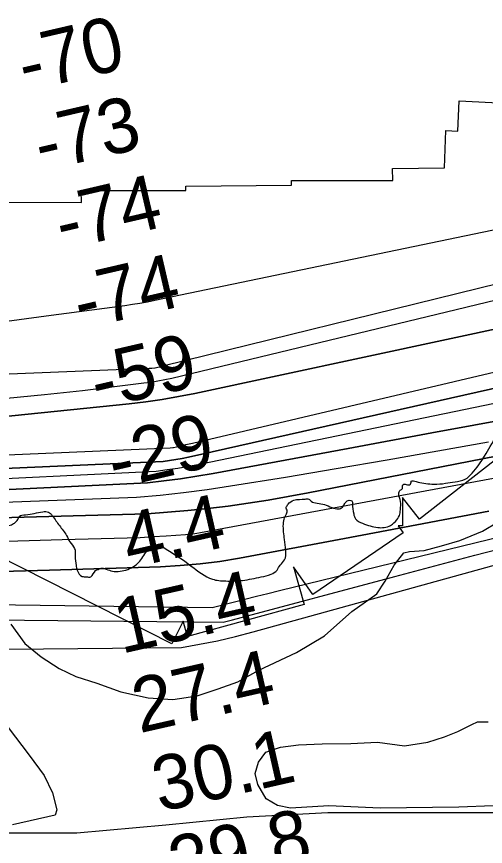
# Model space of a CAD drawing. Extents: x 3297772 to 3335630, y 634068 to 659439.
# Drawn here: x 3330750 to 3331326, y 645230 to 646249 of the extents above; entities that cross this region are included whole.
import ezdxf

# ---------------------------------------------------------------- set-up
doc = ezdxf.new("R2010")
doc.units = 0
for name, color, linetype in [('V-RIVR-EDGE', 7, 'Continuous'), ('V-RIVR-RANG', 7, 'Continuous'), ('V-RRAP-RVMT', 7, 'Continuous'), ('V-SITE-VEGE', 7, 'Continuous'), ('V-TOPO-DPTH', 7, 'Continuous'), ('V-TOPO-MAJR', 7, 'Continuous'), ('V-TOPO-MINR', 7, 'Continuous'), ('V-TOPO-WATR', 7, 'Continuous'), ('V-WETL-SWMP', 7, 'Continuous')]:
    doc.layers.add(name, color=color, linetype=linetype)

msp = doc.modelspace()

# ---------------------------------------------------------------- linework, layer by layer
at = {"layer": 'V-RIVR-EDGE'}
msp.add_spline([(3330448.9, 645637.2), (3330473.8, 645644.9), (3330485.1, 645645.6), (3330500.5, 645644.8), (3330522, 645643.6), (3330539.6, 645642.9), (3330563, 645640.3), (3330599.1, 645635.4), (3330611.9, 645635.4), (3330614.5, 645637.6), (3330621.8, 645642.7), (3330634.6, 645644.5), (3330658, 645645.1), (3330676.3, 645641.4), (3330692.7, 645638.8), (3330694.2, 645635.2), (3330695.6, 645630.4), (3330718.3, 645625.6), (3330735.1, 645623.7), (3330742.4, 645624.5), (3330747.5, 645627), (3330751.6, 645631.4), (3330753.4, 645635), (3330761.1, 645637.2), (3330782.3, 645640.8), (3330789.2, 645640.4), (3330794, 645636), (3330802.7, 645623.9), (3330811.5, 645611.5), (3330815.5, 645603.8), (3330821.3, 645595.7), (3330822, 645586.6), (3330823.1, 645574.9), (3330824.5, 645569.1), (3330830.7, 645561.4), (3330835.5, 645561), (3330841.3, 645561), (3330847.2, 645568.6), (3330850.1, 645570.1), (3330855.2, 645571.5), (3330860, 645570.4), (3330868, 645567.8), (3330875, 645567.5), (3330884.1, 645569.3), (3330893.3, 645573.3), (3330905.3, 645585.3), (3330916, 645598.1), (3330920.4, 645599.5), (3330923.7, 645599.9), (3330931.3, 645596.6), (3330964.5, 645574.2), (3330990.5, 645558), (3331006.9, 645555.8), (3331027.4, 645556.5), (3331050.4, 645560.8), (3331062.5, 645564.1), (3331069.8, 645569.2), (3331073.8, 645575.4), (3331079, 645581.6), (3331080.5, 645593.3), (3331079, 645606.8), (3331077.6, 645625.5), (3331079.1, 645633.5), (3331082, 645639.7), (3331082.4, 645641.5), (3331081, 645646.3), (3331082.1, 645648.1), (3331083.5, 645650.3), (3331090.5, 645655), (3331104.4, 645656.5), (3331108.8, 645656.4), (3331111.7, 645653.9), (3331119, 645651.3), (3331128.1, 645649.8), (3331136.9, 645646.1), (3331145.3, 645644.3), (3331147.9, 645645), (3331151.9, 645649), (3331154.1, 645652.7), (3331158.5, 645654.9), (3331161.8, 645654.1), (3331162.5, 645650.5), (3331163.9, 645638.4), (3331166.1, 645632.2), (3331174.9, 645626.7), (3331193.5, 645621.5), (3331201.2, 645621.5), (3331209.2, 645624), (3331216.9, 645631), (3331220.6, 645637.9), (3331221.3, 645645.2), (3331221.7, 645651.1), (3331219.5, 645660.9), (3331219.6, 645665.3), (3331221.8, 645667.9), (3331223.2, 645668.6), (3331224, 645672.2), (3331224.3, 645674.1), (3331226.9, 645674.8), (3331232.7, 645674.1), (3331234.2, 645675.9), (3331234.6, 645678.4), (3331237.5, 645678.8), (3331243, 645677.3), (3331252.5, 645675.5), (3331262.3, 645674.7), (3331276.6, 645675.8), (3331288.3, 645677.6), (3331300.7, 645680.8), (3331309.2, 645688.1), (3331324.6, 645709.3), (3331338.9, 645733), (3331346.2, 645741.4), (3331353.5, 645744.7), (3331367.4, 645747.2), (3331376.9, 645748.6), (3331391.2, 645748.2), (3331400.7, 645747.1), (3331406.5, 645746.7), (3331412.4, 645748.5), (3331415.3, 645750), (3331416.4, 645747.8), (3331418.6, 645746.3), (3331424.1, 645746.3), (3331431.8, 645750.3), (3331439.8, 645751), (3331465.1, 645752.4), (3331476, 645754.6), (3331481.5, 645759), (3331488.1, 645763.3), (3331494.3, 645765.9), (3331501.3, 645766.2), (3331514.4, 645765.5), (3331515.9, 645762.9), (3331517.7, 645761.1), (3331527.2, 645758.9), (3331536, 645758.8), (3331540.4, 645760.7), (3331541.1, 645762.5), (3331540.4, 645765), (3331536, 645768.3), (3331536, 645770.2), (3331537.1, 645771.6), (3331540, 645772), (3331557.6, 645767.9), (3331569.3, 645767.5), (3331581, 645767.5), (3331596, 645769.3), (3331613.5, 645772.2), (3331624.8, 645773.2), (3331630.3, 645771.4), (3331633.6, 645768.5), (3331638.7, 645767.7), (3331643.1, 645768.1), (3331648.6, 645770.6), (3331652.6, 645773.9), (3331660.3, 645775.7), (3331670.9, 645775.3), (3331678.2, 645771.3), (3331684.1, 645769.4), (3331691.4, 645768.7), (3331711.1, 645769.7), (3331753.5, 645776.2), (3331799.6, 645782.3), (3331827, 645783.3), (3331853, 645787.7), (3331887.7, 645791.2), (3331916.2, 645792.6), (3331931.2, 645791.9), (3331942.6, 645790), (3331955, 645781.9), (3331968.5, 645770.9), (3331978.3, 645765.4), (3332002.4, 645757.7), (3332022.2, 645755.8), (3332044.5, 645757.2), (3332072.2, 645760.4), (3332109.2, 645767.7), (3332134.1, 645770.9), (3332153.4, 645771.9), (3332163.7, 645772.6), (3332202.8, 645781), (3332228.8, 645786), (3332235, 645790), (3332245.6, 645799.1), (3332252.9, 645806.4), (3332260.3, 645810.4), (3332275.3, 645814), (3332289.5, 645815.5), (3332303.4, 645813.6), (3332324.6, 645804), (3332345.4, 645794.1), (3332361.1, 645788.6), (3332369.9, 645788.2), (3332383, 645788.9), (3332399.5, 645788.1), (3332415.2, 645784.8), (3332428.7, 645782.6), (3332441.5, 645781.8), (3332451.4, 645785.8), (3332467.5, 645793.8), (3332481.4, 645804), (3332490.5, 645806.9), (3332500.4, 645806.9), (3332507.4, 645806.5), (3332513.9, 645806.5), (3332520.9, 645807.2), (3332533.7, 645811.6), (3332542.5, 645814.8), (3332553.8, 645819.2), (3332575.4, 645826.1), (3332590, 645832.3), (3332610.2, 645843.2), (3332632.9, 645858.8), (3332647.2, 645866.5), (3332662.1, 645870.5), (3332681.2, 645871.2), (3332696.5, 645869.7), (3332706, 645868.5), (3332710.4, 645868.5), (3332715.9, 645870), (3332722.1, 645873.6), (3332725.4, 645873.6), (3332731.6, 645873.6), (3332741.5, 645868.8), (3332755.3, 645863.7), (3332763, 645864), (3332790.8, 645862.1), (3332817.5, 645861), (3332831.4, 645858.7), (3332832.8, 645859.5), (3332832.8, 645860.9), (3332831.4, 645863.1), (3332824.1, 645865.3), (3332823.7, 645867.5), (3332824.8, 645870.4), (3332827.7, 645872.3), (3332831, 645872.6), (3332842.7, 645870.8), (3332851.9, 645868.5), (3332854.4, 645868.5), (3332874.2, 645871.8), (3332895.4, 645875.4), (3332904.9, 645876.1), (3332914.8, 645876.1), (3332925, 645873.1), (3332938.1, 645867.2), (3332953.1, 645857.7), (3332967.7, 645851.8), (3332979.4, 645851.4), (3332987.8, 645848.8), (3332995.5, 645844.4), (3333020, 645841.8), (3333039, 645841.4), (3333050.7, 645843.2), (3333067.9, 645849), (3333089.1, 645857.4), (3333116.5, 645867.2), (3333136.3, 645871.5), (3333157.1, 645874), (3333175, 645874), (3333191.5, 645873.6), (3333203.5, 645875.4), (3333217.4, 645879), (3333230.6, 645878.9), (3333255.4, 645876), (3333267.5, 645876.3), (3333286.9, 645881.7), (3333304.1, 645884.2), (3333322.7, 645884.9), (3333341, 645886.7), (3333351.6, 645892.5), (3333363, 645899.8), (3333371.4, 645902), (3333390, 645904.1), (3333418.2, 645908.1), (3333442.6, 645911.2)], degree=3, dxfattribs=at)
at = {"layer": 'V-RRAP-RVMT'}
for p, q in [((3331291.6, 646108.5), (3331293.4, 646145.5)), ((3331293.4, 646145.5), (3331423.4, 646139.2)), ((3331275.2, 646063.2), (3331277.2, 646109.1)), ((3331277.2, 646109.1), (3331291.6, 646108.5)), ((3331211.7, 646062.6), (3331275.2, 646063.2)), ((3331211.9, 646047.7), (3331211.7, 646062.6)), ((3331087.5, 646041.9), (3331087.5, 646047.8)), ((3331087.5, 646047.8), (3331211.9, 646047.7)), ((3330958, 646040.7), (3331087.5, 646041.9)), ((3330958, 646035.5), (3330958, 646040.7)), ((3330829.7, 646020.9), (3330829.6, 646035.6)), ((3330829.6, 646035.6), (3330958, 646035.5)), ((3330699.9, 646021.2), (3330829.7, 646020.9)), ((3331352.9, 645716.6), (3331244.5, 645631.8)), ((3331244.5, 645631.8), (3331223.7, 645658.3)), ((3331223.7, 645658.3), (3331223.7, 645623.4)), ((3331223.7, 645623.4), (3331218.6, 645623.5)), ((3331218.6, 645623.5), (3331224.5, 645614.9)), ((3331224.5, 645614.9), (3331113.6, 645539.1)), ((3330940.8, 645478.7), (3330697.9, 645601.7)), ((3331113.6, 645539.1), (3331090, 645573.2)), ((3331090, 645573.2), (3331103.2, 645527.1)), ((3331103.2, 645527.1), (3330960.1, 645487.5)), ((3330954.7, 645506.5), (3330940.8, 645478.7)), ((3330960.1, 645487.5), (3330954.7, 645506.5))]:
    msp.add_line(p, q, dxfattribs=at)
at = {"layer": 'V-SITE-VEGE'}
for p, q in [((3331322.2, 645617), (3331341.2, 645628.6)), ((3331294.4, 645605.4), (3331322.2, 645617)), ((3331250.3, 645593.1), (3331271.5, 645598.9)), ((3331271.5, 645598.9), (3331294.4, 645605.4)), ((3331213.5, 645575.3), (3331225.5, 645590.4)), ((3331225.5, 645590.4), (3331232.5, 645592)), ((3331232.5, 645592), (3331250.3, 645593.1)), ((3331202.6, 645555.6), (3331213.5, 645575.3)), ((3331192.2, 645540.2), (3331202.6, 645555.6)), ((3331161.6, 645518.5), (3331192.2, 645540.2)), ((3331127.9, 645488.4), (3331161.6, 645518.5)), ((3330742.9, 645502.8), (3330760.3, 645479.1)), ((3331093.8, 645467.9), (3331127.9, 645488.4)), ((3330760.3, 645479.1), (3330780.4, 645462.5)), ((3331047.3, 645446.3), (3331093.8, 645467.9)), ((3330780.4, 645462.5), (3330802.4, 645448.5)), ((3330802.4, 645448.5), (3330822.9, 645438.4)), ((3331021.8, 645432), (3331047.3, 645446.3)), ((3330822.9, 645438.4), (3330848.8, 645430.3)), ((3330848.8, 645430.3), (3330878.2, 645419.8)), ((3330997.4, 645423.2), (3331021.8, 645432)), ((3330878.2, 645419.8), (3330911.5, 645412.4)), ((3330971.8, 645414.7), (3330997.4, 645423.2)), ((3330911.5, 645412.4), (3330942, 645410.4)), ((3330942, 645410.4), (3330971.8, 645414.7)), ((3331032.8, 645265.9), (3330933.4, 645256)), ((3331132.2, 645270.9), (3331032.8, 645265.9)), ((3331286.4, 645270.9), (3331132.2, 645270.9)), ((3331410.6, 645270.9), (3331286.4, 645270.9)), ((3330933.4, 645256), (3330824, 645246)), ((3330824, 645246), (3330719.6, 645246))]:
    msp.add_line(p, q, dxfattribs=at)
at = {"layer": 'V-TOPO-DPTH'}
for points in [[(3329058.2, 645681.6), (3329884.3, 645672.5), (3329915.3, 645674.6), (3329946.2, 645676.6), (3330938.7, 645719.3), (3330942.1, 645719.7), (3330942.4, 645719.7), (3330942.6, 645719.8), (3330950.1, 645721.5), (3330954.1, 645722.4), (3330958, 645723.3), (3330961.9, 645724.3), (3330965.9, 645725.2), (3331737.1, 645906.8)], [(3329058.2, 645681.6), (3329884.3, 645672.5), (3329915.3, 645674.6), (3329946.2, 645676.6), (3330938.7, 645719.3), (3330942.1, 645719.7), (3330942.4, 645719.7), (3330942.6, 645719.8), (3330950.1, 645721.5), (3330954.1, 645722.4), (3330958, 645723.3), (3330961.9, 645724.3), (3330965.9, 645725.2), (3331737.1, 645906.8)], [(3329027.5, 645639.6), (3329914.7, 645652.6), (3329942, 645654.5), (3330079.9, 645663.7), (3330171.5, 645669.2), (3330263.2, 645673.9), (3330355, 645677.2), (3330930, 645702.6), (3330937.8, 645703.7), (3330945.7, 645704.9), (3330953.5, 645706.4), (3330961.3, 645708), (3331715.4, 645877.7)], [(3331715.4, 645877.7), (3330961.3, 645708), (3330953.5, 645706.4), (3330945.7, 645704.9), (3330937.8, 645703.7), (3330930, 645702.6), (3330355, 645677.2), (3330263.2, 645673.9), (3330171.5, 645669.2), (3330079.9, 645663.7), (3329942, 645654.5), (3329914.7, 645652.6), (3329027.5, 645639.6)], [(3331356.1, 645869.2), (3331277.9, 645852.6), (3330969, 645786.2), (3330948.9, 645782.3), (3330928.8, 645778.7), (3330908.6, 645775.9), (3330888.3, 645773.5), (3330744.3, 645758.8), (3330652, 645749.8), (3330559.5, 645741.6), (3330467, 645734.3), (3330374.5, 645727.7), (3329882.8, 645695.2), (3329881.9, 645695.2), (3329879.3, 645695), (3329876.7, 645694.8), (3329872.5, 645694.7), (3329871.4, 645694.6), (3328981.9, 645754.1)], [(3331356.1, 645869.2), (3331277.9, 645852.6), (3330969, 645786.2), (3330948.9, 645782.3), (3330928.8, 645778.7), (3330908.6, 645775.9), (3330888.3, 645773.5), (3330744.3, 645758.8), (3330652, 645749.8), (3330559.5, 645741.6), (3330467, 645734.3), (3330374.5, 645727.7), (3329882.8, 645695.2), (3329881.9, 645695.2), (3329879.3, 645695), (3329876.7, 645694.8), (3329872.5, 645694.7), (3329871.4, 645694.6), (3328981.9, 645754.1)], [(3331783.7, 645796), (3331108.1, 645664), (3331083.6, 645659.5), (3331059, 645655.2), (3331034.4, 645651.4), (3331009.7, 645647.9), (3330985, 645644.9), (3330960.2, 645642.3), (3330935.4, 645640.2), (3330910.5, 645638.5), (3330109.3, 645616.6)], [(3330109.3, 645616.6), (3330910.5, 645638.5), (3330935.4, 645640.2), (3330960.2, 645642.3), (3330985, 645644.9), (3331009.7, 645647.9), (3331034.4, 645651.4), (3331059, 645655.2), (3331083.6, 645659.5), (3331108.1, 645664), (3331783.7, 645796)], [(3331362.9, 645756.5), (3331260, 645737.7), (3331157.1, 645718.7), (3330991.3, 645687.8), (3330971.3, 645684.4), (3330951.2, 645681.3), (3330931, 645678.7), (3330910.8, 645676.5), (3330342.1, 645648.8), (3330287.7, 645648.4), (3330233.4, 645647.8), (3330179.1, 645646.5), (3330124.8, 645644.7), (3330070.5, 645642), (3330016.2, 645638.6), (3329923.8, 645632.1), (3329907.2, 645630.9), (3329890.5, 645629.7), (3329873.9, 645628.5), (3329857.3, 645627.3), (3329708.6, 645615.9), (3329063.4, 645593.1)], [(3329063.4, 645593.1), (3329708.6, 645615.9), (3329857.3, 645627.3), (3329873.9, 645628.5), (3329890.5, 645629.7), (3329907.2, 645630.9), (3329923.8, 645632.1), (3330016.2, 645638.6), (3330070.5, 645642), (3330124.8, 645644.7), (3330179.1, 645646.5), (3330233.4, 645647.8), (3330287.7, 645648.4), (3330342.1, 645648.8), (3330910.8, 645676.5), (3330931, 645678.7), (3330951.2, 645681.3), (3330971.3, 645684.4), (3330991.3, 645687.8), (3331157.1, 645718.7), (3331260, 645737.7), (3331362.9, 645756.5)], [(3331329.9, 645641.6), (3331241.4, 645624.6), (3331152.8, 645607.9), (3331023.6, 645583.8), (3330999.5, 645579.9), (3330975.3, 645576.7), (3330951, 645574.7), (3330926.6, 645573.3), (3330790.4, 645569), (3330746.3, 645567.9), (3330702.2, 645567.4), (3330658.1, 645567.7), (3330614, 645568.4), (3330569.9, 645569.4), (3330525.8, 645570.1), (3330481.7, 645570.4), (3330437.5, 645570.5), (3330385.8, 645570.4), (3330315.9, 645570.3), (3330245.9, 645570), (3330175.9, 645569.6)]]:
    msp.add_lwpolyline(points, dxfattribs=at)
at = {"layer": 'V-TOPO-MAJR'}
for points in [[(3331350.7, 645903.6), (3330940.5, 645804.7), (3330932.1, 645802.8), (3330923.6, 645801.1), (3330915.1, 645799.7), (3330906.5, 645798.6), (3330831, 645789.5), (3330784.6, 645784.4), (3330738.2, 645780), (3330691.6, 645776.5), (3330645, 645773.7), (3330605.1, 645771.7), (3330538.5, 645768.3), (3330471.9, 645764.8), (3330405.4, 645761.2), (3330338.8, 645757.4), (3330219.7, 645750.6), (3330162.5, 645747.2), (3330105.3, 645743.5), (3330048.1, 645739.4), (3329990.9, 645735), (3329946, 645731.4), (3329114.3, 645796.6)], [(3329013.9, 645462.2), (3329935.1, 645464.3), (3330952.5, 645474.3), (3330974.7, 645478.1), (3330996.8, 645482.5), (3331018.7, 645487.6), (3331040.5, 645493.2), (3331611.7, 645651.6)]]:
    msp.add_lwpolyline(points, dxfattribs=at)
at = {"layer": 'V-TOPO-MINR'}
for points in [[(3328997, 645917.6), (3329846.5, 645769.9), (3329858.3, 645770.8), (3329870, 645771.7), (3329881.7, 645772.9), (3329893.4, 645774.2), (3330555.7, 645852.5), (3330613.4, 645859.4), (3330671.1, 645866.6), (3330728.7, 645873.9), (3330786.4, 645881.5), (3330883.1, 645894.3), (3330892.4, 645895.7), (3330901.6, 645897.1), (3330910.7, 645898.8), (3330919.9, 645900.6), (3331481.1, 646017.4)], [(3331703, 646009.9), (3330931.1, 645820), (3330929.2, 645819.5), (3330925.5, 645818.6), (3330923.6, 645818.2), (3330920.1, 645817.3), (3330919.8, 645817.2), (3330916, 645816.9), (3330913.5, 645816.8), (3330912.7, 645816.8), (3330568.6, 645803.1), (3330452.4, 645797.6), (3330336.4, 645790.8), (3330220.5, 645782), (3330104.6, 645772.1), (3329917.9, 645754.4), (3329895.5, 645752.4), (3329873.1, 645750.6), (3329850.6, 645749.1), (3329828.2, 645747.7), (3328963.7, 645853.7)], [(3329058.2, 645681.6), (3329884.3, 645672.5), (3329915.3, 645674.6), (3329946.2, 645676.6), (3330938.7, 645719.3), (3330942.1, 645719.7), (3330942.4, 645719.7), (3330942.6, 645719.8), (3330950.1, 645721.5), (3330954.1, 645722.4), (3330958, 645723.3), (3330961.9, 645724.3), (3330965.9, 645725.2), (3331737.1, 645906.8)], [(3329027.5, 645639.6), (3329914.7, 645652.6), (3329942, 645654.5), (3330079.9, 645663.7), (3330171.5, 645669.2), (3330263.2, 645673.9), (3330355, 645677.2), (3330930, 645702.6), (3330937.8, 645703.7), (3330945.7, 645704.9), (3330953.5, 645706.4), (3330961.3, 645708), (3331715.4, 645877.7)], [(3328981.9, 645754.1), (3329871.4, 645694.6), (3329872.5, 645694.7), (3329876.7, 645694.8), (3329879.3, 645695), (3329881.9, 645695.2), (3329882.8, 645695.2), (3330374.5, 645727.7), (3330467, 645734.3), (3330559.5, 645741.6), (3330652, 645749.8), (3330744.3, 645758.8), (3330888.3, 645773.5), (3330908.6, 645775.9), (3330928.8, 645778.7), (3330948.9, 645782.3), (3330969, 645786.2), (3331277.9, 645852.6), (3331356.1, 645869.2)], [(3329048.1, 645615.4), (3329737.1, 645628.9), (3329845.3, 645637), (3329867.1, 645638.6), (3329889, 645640.2), (3329910.9, 645641.7), (3329932.8, 645643.2), (3330049, 645651.2), (3330121.5, 645655.6), (3330194, 645659.3), (3330266.5, 645661.8), (3330339.1, 645663.6), (3330381.7, 645664.4), (3330921.5, 645690.9), (3330934.8, 645692.6), (3330948.1, 645694.5), (3330961.3, 645696.7), (3330974.5, 645699.3), (3331419.9, 645791.4)], [(3329063.4, 645593.1), (3329708.6, 645615.9), (3329857.3, 645627.3), (3329873.9, 645628.5), (3329890.5, 645629.7), (3329907.2, 645630.9), (3329923.8, 645632.1), (3330016.2, 645638.6), (3330070.5, 645642), (3330124.8, 645644.7), (3330179.1, 645646.5), (3330233.4, 645647.8), (3330287.7, 645648.4), (3330342.1, 645648.8), (3330910.8, 645676.5), (3330931, 645678.7), (3330951.2, 645681.3), (3330971.3, 645684.4), (3330991.3, 645687.8), (3331157.1, 645718.7), (3331260, 645737.7), (3331362.9, 645756.5)], [(3330203.5, 645632.7), (3330897.2, 645658.8), (3330926.2, 645661.4), (3330955.1, 645664.5), (3330983.9, 645668.3), (3331012.7, 645672.6), (3331080.1, 645683.5), (3331142.5, 645693.8), (3331204.9, 645704.5), (3331267.1, 645715.5), (3331329.4, 645726.9)], [(3329370.3, 645518.6), (3329418.2, 645519.6), (3329466, 645520.2), (3329489.5, 645520.3), (3329549.1, 645521.1), (3329608.7, 645522.5), (3329668.2, 645524.9), (3329727.7, 645527.9), (3329863, 645535.8), (3329883.4, 645537), (3329903.8, 645538), (3330990, 645523.2), (3331016, 645529.9), (3331030.2, 645533.5), (3331044.5, 645537.1), (3331058.7, 645540.6), (3331073, 645544.1), (3331778.8, 645716.3)], [(3330144.6, 645597.4), (3330248.8, 645596.1), (3330353, 645595.8), (3330457.2, 645597.1), (3330561.4, 645599.4), (3330805.9, 645606.6), (3330821.9, 645607.1), (3330837.9, 645607.5), (3330853.9, 645607.9), (3330869.9, 645608.3), (3330885.9, 645608.8), (3330901.9, 645609.4), (3330917.8, 645610.3), (3330933.8, 645611.3), (3330957.5, 645612.9), (3330962, 645613.3), (3330966.6, 645613.8), (3330971.2, 645614.5), (3330975.7, 645615.3), (3331498.6, 645712.5)], [(3330175.9, 645569.6), (3330245.9, 645570), (3330315.9, 645570.3), (3330385.8, 645570.4), (3330437.5, 645570.5), (3330481.7, 645570.4), (3330525.8, 645570.1), (3330569.9, 645569.4), (3330614, 645568.4), (3330658.1, 645567.7), (3330702.2, 645567.4), (3330746.3, 645567.9), (3330790.4, 645569), (3330926.6, 645573.3), (3330951, 645574.7), (3330975.3, 645576.7), (3330999.5, 645579.9), (3331023.6, 645583.8), (3331152.8, 645607.9), (3331241.4, 645624.6), (3331329.9, 645641.6)], [(3329181.4, 645491), (3329888.4, 645514.6), (3329897.7, 645515.4), (3329906.9, 645516.1), (3331003.8, 645505.2), (3331015.3, 645508), (3331214.4, 645561.3), (3331312.8, 645587.4), (3331411.3, 645613.1)]]:
    msp.add_lwpolyline(points, dxfattribs=at)
at = {"layer": 'V-TOPO-WATR'}
msp.add_lwpolyline([(3330109.3, 645616.6), (3330910.5, 645638.5), (3330935.4, 645640.2), (3330960.2, 645642.3), (3330985, 645644.9), (3331009.7, 645647.9), (3331034.4, 645651.4), (3331059, 645655.2), (3331083.6, 645659.5), (3331108.1, 645664), (3331783.7, 645796)], dxfattribs=at)
at = {"layer": 'V-WETL-SWMP'}
for points in [[(3330739.8, 645375.7), (3330765.5, 645341.7), (3330783.8, 645316.8), (3330794.3, 645295.7), (3330799.7, 645274.7), (3330797.4, 645268.1), (3330745.2, 645256.1)], [(3331377.3, 645281.4), (3331293.1, 645278), (3331196.5, 645276.6), (3331133.4, 645279.7), (3331086.3, 645276.7), (3331070.3, 645280.2), (3331056.3, 645288.4), (3331046.2, 645305.9), (3331043.1, 645319.2), (3331047, 645333.2), (3331056, 645345.7), (3331073.9, 645351.5), (3331096.1, 645354.6), (3331125.3, 645355.7), (3331160.4, 645356.1), (3331193.1, 645358), (3331226.2, 645353.3), (3331255.1, 645357.9), (3331275.3, 645364.5), (3331291.7, 645371.1), (3331308.8, 645379.7), (3331315.8, 645382.8), (3331329.1, 645382.7)]]:
    msp.add_lwpolyline(points, dxfattribs=at)

# ---------------------------------------------------------------- texts
at = {"layer": 'V-RIVR-RANG'}
for s, rotation, p in [('-70', 13.0754, (3330760.3, 646156.7)), ('-73', 13.0754, (3330780.3, 646058.7)), ('-74', 13.0754, (3330806.1, 645962)), ('-74', 13.0754, (3330828.4, 645864.5)), ('-59', 13.0754, (3330849.3, 645766.7)), ('-29', 13.0754, (3330870.6, 645669)), ('4.4', 12.7883, (3330888.7, 645571)), ('15.4', 12.7883, (3330878.6, 645466.2)), ('27.4', 12.7883, (3330901, 645368.7)), ('30.1', 12.7883, (3330925.7, 645271.8)), ('29.8', 12.7883, (3330945.8, 645173.8))]:
    msp.add_text(s, height=67, rotation=rotation, dxfattribs=at).set_placement(p)

doc.saveas('drawing.dxf')
